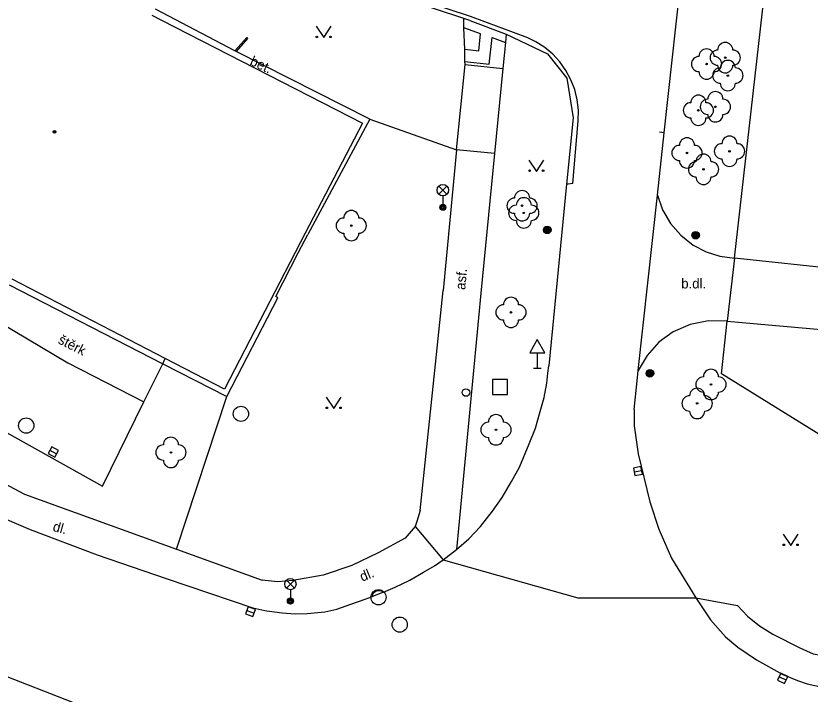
# Model space of a CAD drawing. Extents: x -595546 to -593986, y -1160845 to -1159202.
# Drawn here: x -594158 to -594105.7, y -1160615 to -1160570.3 of the extents above; entities that cross this region are included whole.
import ezdxf

# ---------------------------------------------------------------- set-up
doc = ezdxf.new("R2010")
doc.units = 0
for name, color, linetype in [('Level 22', 7, 'Continuous'), ('Level 25', 7, 'Continuous'), ('Level 26', 7, 'Continuous'), ('Level 27', 7, 'Continuous'), ('Level 28', 7, 'Continuous'), ('Level 33', 7, 'Continuous'), ('Level 34', 7, 'Continuous'), ('Level 36', 7, 'Continuous'), ('Level 39', 7, 'Continuous'), ('Specificka linie pasportu komunikaci', 7, 'Continuous'), ('TM - budovy zdene_ betonove - VP', 7, 'Continuous'), ('TM - chodniky - VP', 7, 'Continuous'), ('TM - komunikace - VP', 7, 'Continuous'), ('TM - plot drateny_ kovovy - VP', 7, 'Continuous'), ('TM - pomocna konstrukcni linie', 7, 'Continuous'), ('TM - popis povrchu', 7, 'Continuous'), ('TM - rozhrani mezi zpev. plochami mezi sebou - VP', 7, 'Continuous'), ('TM - rozhrani ploch obecne - VP', 7, 'Continuous'), ('TM - vjezd na pozemek', 7, 'Continuous'), ('TM - zed operna - VP', 7, 'Continuous')]:
    doc.layers.add(name, color=color, linetype=linetype)

msp = doc.modelspace()

# ---------------------------------------------------------------- linework, layer by layer
at = {"layer": 'Level 22'}
for centre in [(-594111.28, -1160573.08), (-594112.51, -1160573.5), (-594111.11, -1160574.26), (-594113.05, -1160576.55), (-594111.93, -1160576.32), (-594113.8, -1160579.36), (-594111, -1160579.25), (-594112.71, -1160580.44), (-594124.66, -1160582.84), (-594124.55, -1160583.31), (-594135.91, -1160584.15), (-594125.39, -1160589.87), (-594112.22, -1160594.62), (-594113.13, -1160595.87), (-594126.38, -1160597.61), (-594147.79, -1160599.1)]:
    msp.add_circle(centre, 0.05, dxfattribs=at)
for centre, start, end in [((-594111.28, -1160572.58), 0, 180), ((-594112.51, -1160573), 0, 180), ((-594111.78, -1160573.08), 90, 270), ((-594110.78, -1160573.08), 270, 90), ((-594113.01, -1160573.5), 90, 270), ((-594112.01, -1160573.5), 270, 90), ((-594111.11, -1160573.76), 0, 180), ((-594111.61, -1160574.26), 90, 270), ((-594111.28, -1160573.58), 180, 0), ((-594110.61, -1160574.26), 270, 90), ((-594112.51, -1160574), 180, 0), ((-594111.11, -1160574.76), 180, 0), ((-594111.93, -1160575.82), 0, 180), ((-594113.05, -1160576.05), 0, 180), ((-594112.43, -1160576.32), 90, 270), ((-594111.43, -1160576.32), 270, 90), ((-594113.55, -1160576.55), 90, 270), ((-594112.55, -1160576.55), 270, 90), ((-594113.05, -1160577.05), 180, 0), ((-594111.93, -1160576.82), 180, 0), ((-594113.8, -1160578.86), 0, 180), ((-594111, -1160578.75), 0, 180), ((-594114.3, -1160579.36), 90, 270), ((-594113.3, -1160579.36), 270, 90), ((-594111.5, -1160579.25), 90, 270), ((-594110.5, -1160579.25), 270, 90), ((-594112.71, -1160579.94), 0, 180), ((-594113.8, -1160579.86), 180, 0), ((-594113.21, -1160580.44), 90, 270), ((-594112.21, -1160580.44), 270, 90), ((-594111, -1160579.75), 180, 0), ((-594112.71, -1160580.94), 180, 0), ((-594124.66, -1160582.34), 0, 180), ((-594125.16, -1160582.84), 90, 270), ((-594125.05, -1160583.31), 90, 270), ((-594124.55, -1160582.81), 0, 180), ((-594124.16, -1160582.84), 270, 90), ((-594124.05, -1160583.31), 270, 90), ((-594135.91, -1160583.65), 0, 180), ((-594124.66, -1160583.34), 180, 0), ((-594136.41, -1160584.15), 90, 270), ((-594135.41, -1160584.15), 270, 90), ((-594124.55, -1160583.81), 180, 0), ((-594135.91, -1160584.65), 180, 0), ((-594125.39, -1160589.37), 0, 180), ((-594125.89, -1160589.87), 90, 270), ((-594124.89, -1160589.87), 270, 90), ((-594125.39, -1160590.37), 180, 0), ((-594112.22, -1160594.12), 0, 180), ((-594112.72, -1160594.62), 90, 270), ((-594111.72, -1160594.62), 270, 90), ((-594113.63, -1160595.87), 90, 270), ((-594113.13, -1160595.37), 0, 180), ((-594112.22, -1160595.12), 180, 0), ((-594112.63, -1160595.87), 270, 90), ((-594113.13, -1160596.37), 180, 0), ((-594126.38, -1160597.11), 0, 180), ((-594126.88, -1160597.61), 90, 270), ((-594125.88, -1160597.61), 270, 90), ((-594147.79, -1160598.6), 0, 180), ((-594126.38, -1160598.11), 180, 0), ((-594148.29, -1160599.1), 90, 270), ((-594147.29, -1160599.1), 270, 90), ((-594147.79, -1160599.6), 180, 0)]:
    msp.add_arc(centre, 0.5, start, end, dxfattribs=at)
at = {"layer": 'Level 25'}
for centre, radius in [((-594123, -1160584.43), 0.25), ((-594123, -1160584.43), 0.2), ((-594123, -1160584.43), 0.15), ((-594123, -1160584.43), 0.1), ((-594123, -1160584.43), 0.05), ((-594113.23, -1160584.78), 0.25), ((-594113.23, -1160584.78), 0.2), ((-594113.23, -1160584.78), 0.15), ((-594113.23, -1160584.78), 0.1), ((-594113.23, -1160584.78), 0.05), ((-594116.24, -1160593.88), 0.25), ((-594116.24, -1160593.88), 0.2), ((-594116.24, -1160593.88), 0.15), ((-594116.24, -1160593.88), 0.1), ((-594116.24, -1160593.88), 0.05)]:
    msp.add_circle(centre, radius, dxfattribs=at)
at = {"layer": 'Level 26'}
msp.add_lwpolyline([(-594126.62, -1160595.29), (-594125.62, -1160595.29), (-594125.62, -1160594.29), (-594126.62, -1160594.29)], close=True, dxfattribs=at)
at = {"layer": 'Level 27'}
for p, q in [((-594155.759, -1160598.949), (-594155.321, -1160599.191)), ((-594117.275, -1160600.379), (-594116.785, -1160600.281)), ((-594142.785, -1160609.514), (-594142.315, -1160609.686)), ((-594107.725, -1160613.881), (-594107.275, -1160614.099))]:
    msp.add_line(p, q, dxfattribs=at)
for points in [[(-594155.88, -1160599.167), (-594155.443, -1160599.41), (-594155.2, -1160598.973), (-594155.637, -1160598.73)], [(-594117.226, -1160600.624), (-594116.736, -1160600.526), (-594116.834, -1160600.036), (-594117.324, -1160600.134)], [(-594142.871, -1160609.749), (-594142.401, -1160609.921), (-594142.229, -1160609.451), (-594142.699, -1160609.279)], [(-594107.834, -1160614.107), (-594107.383, -1160614.324), (-594107.166, -1160613.873), (-594107.617, -1160613.656)]]:
    msp.add_lwpolyline(points, close=True, dxfattribs=at)
for centre in [(-594143.18, -1160596.56), (-594157.32, -1160597.33), (-594134.12, -1160608.65), (-594132.72, -1160610.45)]:
    msp.add_circle(centre, 0.5, dxfattribs=at)
at = {"layer": 'Level 28'}
msp.add_circle((-594128.36, -1160595.15), 0.25, dxfattribs=at)
at = {"layer": 'Level 33'}
for p, q in [((-594130.145, -1160582.08), (-594129.615, -1160581.55)), ((-594130.145, -1160581.55), (-594129.615, -1160582.08)), ((-594129.88, -1160582.19), (-594129.88, -1160582.94)), ((-594140.185, -1160608.04), (-594139.655, -1160607.51)), ((-594140.185, -1160607.51), (-594139.655, -1160608.04)), ((-594139.92, -1160608.15), (-594139.92, -1160608.9))]:
    msp.add_line(p, q, dxfattribs=at)
for centre, radius in [((-594129.88, -1160581.815), 0.375), ((-594129.88, -1160582.94), 0.2), ((-594129.88, -1160582.94), 0.145), ((-594129.88, -1160582.94), 0.0876), ((-594139.92, -1160607.775), 0.375), ((-594139.92, -1160608.9), 0.2), ((-594139.92, -1160608.9), 0.145), ((-594139.92, -1160608.9), 0.0876)]:
    msp.add_circle(centre, radius, dxfattribs=at)
at = {"layer": 'Level 34'}
for p, q in [((-594123.66, -1160592.532), (-594123.66, -1160593.55)), ((-594123.91, -1160593.55), (-594123.41, -1160593.55))]:
    msp.add_line(p, q, dxfattribs=at)
msp.add_lwpolyline([(-594124.16, -1160592.532), (-594123.16, -1160592.532), (-594123.66, -1160591.666)], close=True, dxfattribs=at)
at = {"layer": 'Level 36'}
for points in [[(-594138.23, -1160571.01), (-594137.73, -1160571.76), (-594137.23, -1160571.01)], [(-594124.22, -1160579.83), (-594123.72, -1160580.58), (-594123.22, -1160579.83)], [(-594137.57, -1160595.46), (-594137.07, -1160596.21), (-594136.57, -1160595.46)], [(-594107.47, -1160604.49), (-594106.97, -1160605.24), (-594106.47, -1160604.49)]]:
    msp.add_lwpolyline(points, dxfattribs=at)
for centre in [(-594138.18, -1160571.71), (-594137.281, -1160571.71), (-594124.17, -1160580.53), (-594123.271, -1160580.53), (-594137.52, -1160596.16), (-594136.621, -1160596.16), (-594107.42, -1160605.19), (-594106.521, -1160605.19)]:
    msp.add_circle(centre, 0.05, dxfattribs=at)
at = {"layer": 'Level 39'}
for radius in [0.09, 0.0398]:
    msp.add_circle((-594155.46, -1160577.97), radius, dxfattribs=at)
at = {"layer": 'Specificka linie pasportu komunikaci'}
for points in [[(-594128.05, -1160570.37), (-594134.13, -1160568.34)], [(-594121.32, -1160581.38), (-594120.96, -1160577.24), (-594120.95, -1160576.55), (-594121.03, -1160575.86), (-594121.19, -1160575.18), (-594121.44, -1160574.53), (-594121.77, -1160573.92), (-594122.17, -1160573.36), (-594122.64, -1160572.85), (-594123.17, -1160572.4), (-594123.76, -1160572.03), (-594124.28, -1160571.77), (-594128.05, -1160570.37)], [(-594115.3, -1160578.03), (-594115.61, -1160578)], [(-594126.48, -1160579.39), (-594128.97, -1160579.16)], [(-594121.32, -1160581.38), (-594121.63, -1160581.41), (-594121.73, -1160581.42)], [(-594147.43, -1160605.48), (-594144.11, -1160595.42)], [(-594133.79, -1160608.3), (-594134.52, -1160608.59)]]:
    msp.add_lwpolyline(points, dxfattribs=at)
at = {"layer": 'TM - budovy zdene_ betonove - VP'}
for points in [[(-594149.04, -1160570.28), (-594148.41, -1160570.6)], [(-594148.41, -1160570.6), (-594135.18, -1160577.4)], [(-594135.18, -1160577.4), (-594138.94, -1160584.65), (-594144.27, -1160594.92)], [(-594148.16, -1160592.91), (-594158.25, -1160587.69)], [(-594144.27, -1160594.92), (-594148.16, -1160592.91)]]:
    msp.add_lwpolyline(points, dxfattribs=at)
at = {"layer": 'TM - chodniky - VP'}
for points in [[(-594128.49, -1160571.12), (-594128.49, -1160570.5)], [(-594128.44, -1160572.53), (-594128.49, -1160571.12)], [(-594125.71, -1160571.52), (-594125.76, -1160572.08)], [(-594125.76, -1160572.08), (-594125.93, -1160573.8)], [(-594128.43, -1160573.33), (-594128.44, -1160572.74), (-594128.44, -1160572.53)], [(-594128.41, -1160573.54), (-594128.43, -1160573.33)], [(-594128.97, -1160579.16), (-594128.41, -1160573.54)], [(-594125.93, -1160573.8), (-594126.48, -1160579.39)], [(-594128.97, -1160579.16), (-594129.85, -1160588.43)], [(-594126.48, -1160579.39), (-594127.38, -1160588.6), (-594127.84, -1160593.49)], [(-594115.75, -1160582.14), (-594115.41, -1160583.12), (-594114.89, -1160584.01), (-594114.2, -1160584.79), (-594113.39, -1160585.43), (-594112.54, -1160585.87), (-594111.63, -1160586.16), (-594110.68, -1160586.29)], [(-594103.66, -1160587.05), (-594110.68, -1160586.29)], [(-594130.36, -1160593.29), (-594129.85, -1160588.43)], [(-594111.15, -1160590.45), (-594112.38, -1160590.42), (-594113.59, -1160590.66), (-594114.72, -1160591.16), (-594115.65, -1160591.84), (-594116.43, -1160592.7), (-594117.01, -1160593.7)], [(-594111.15, -1160590.45), (-594103.74, -1160591.11)], [(-594149.58, -1160595.77), (-594148.33, -1160593.25)], [(-594148.33, -1160593.25), (-594148.16, -1160592.91)], [(-594131.37, -1160602.93), (-594130.36, -1160593.29)], [(-594127.84, -1160593.49), (-594128.98, -1160605.5)], [(-594166.47, -1160597.03), (-594157.44, -1160601.84)], [(-594157.44, -1160601.84), (-594147.43, -1160605.48)], [(-594131.37, -1160602.93), (-594131.6, -1160603.66)], [(-594131.6, -1160603.66), (-594131.7, -1160603.99)], [(-594131.7, -1160603.99), (-594132.37, -1160604.76), (-594134.13, -1160605.71), (-594135.87, -1160606.55), (-594137.77, -1160607.18), (-594139.76, -1160607.55), (-594140.77, -1160607.62), (-594141.79, -1160607.53)], [(-594147.43, -1160605.48), (-594141.79, -1160607.53)], [(-594113.22, -1160608.69), (-594110.48, -1160609.18)], [(-594110.48, -1160609.18), (-594109.82, -1160609.89), (-594109.03, -1160610.54), (-594108.14, -1160611.07), (-594106.37, -1160611.98), (-594105.48, -1160612.37), (-594103.47, -1160612.72), (-594097.8, -1160613.17)]]:
    msp.add_lwpolyline(points, dxfattribs=at)
at = {"layer": 'TM - komunikace - VP'}
for points in [[(-594115.3, -1160578.03), (-594114.01, -1160566.24)], [(-594128.49, -1160570.5), (-594134.22, -1160568.59)], [(-594128.11, -1160570.63), (-594128.49, -1160570.5)], [(-594128.11, -1160570.63), (-594125.71, -1160571.52)], [(-594125.71, -1160571.52), (-594122.99, -1160572.82)], [(-594122.99, -1160572.82), (-594121.72, -1160574.43)], [(-594121.72, -1160574.43), (-594121.3, -1160577.04)], [(-594121.3, -1160577.04), (-594121.73, -1160581.42)], [(-594115.75, -1160582.14), (-594115.3, -1160578.03)], [(-594121.73, -1160581.42), (-594122.9, -1160593.4)], [(-594117.01, -1160593.7), (-594115.75, -1160582.14)], [(-594163.49, -1160587.91), (-594154.59, -1160593.19), (-594149.58, -1160595.77)], [(-594168.22, -1160592.23), (-594163.67, -1160594.97), (-594152.3, -1160601.33)], [(-594122.96, -1160593.87), (-594122.9, -1160593.4)], [(-594117.08, -1160594.37), (-594117.01, -1160593.7)], [(-594128.98, -1160605.5), (-594128.17, -1160604.8), (-594127.4, -1160603.98), (-594126.6, -1160602.97), (-594125.97, -1160602.08), (-594125.35, -1160601.02), (-594124.84, -1160600.08), (-594124.19, -1160598.54), (-594123.78, -1160597.5), (-594123.52, -1160596.56), (-594123.21, -1160595.48), (-594123.04, -1160594.54), (-594122.96, -1160593.87)], [(-594117.28, -1160596.27), (-594117.08, -1160594.37)], [(-594152.3, -1160601.33), (-594149.58, -1160595.77)], [(-594117.28, -1160596.27), (-594117.28, -1160597.35), (-594117.02, -1160599.19), (-594116.25, -1160602.35), (-594115.66, -1160604.15), (-594114.82, -1160606.08), (-594113.22, -1160608.69)], [(-594164.82, -1160600.78), (-594161.81, -1160602.15), (-594157.07, -1160604.17), (-594152.65, -1160605.86), (-594148.11, -1160607.41)], [(-594129.86, -1160606.17), (-594128.98, -1160605.5)], [(-594133.79, -1160608.3), (-594133.03, -1160607.98), (-594132.06, -1160607.52), (-594131.15, -1160607), (-594130.43, -1160606.58), (-594129.86, -1160606.17)], [(-594148.11, -1160607.41), (-594142.4, -1160609.34)], [(-594134.52, -1160608.59), (-594134.5, -1160608.49), (-594134.46, -1160608.39), (-594134.37, -1160608.29), (-594134.28, -1160608.23), (-594134.19, -1160608.2), (-594134.1, -1160608.19), (-594133.98, -1160608.2), (-594133.89, -1160608.23), (-594133.79, -1160608.3)], [(-594135.94, -1160609.1), (-594134.99, -1160608.78), (-594134.52, -1160608.59)], [(-594113.22, -1160608.69), (-594112.25, -1160610.13), (-594111.26, -1160611.26), (-594110.46, -1160611.94), (-594109.22, -1160612.76), (-594107.48, -1160613.74), (-594106.53, -1160614.14), (-594105.89, -1160614.35), (-594104.57, -1160614.63), (-594102.59, -1160614.87), (-594097.49, -1160615.23), (-594089.65, -1160615.71), (-594083.65, -1160615.78), (-594077.65, -1160615.63), (-594068.52, -1160614.98)], [(-594142.4, -1160609.34), (-594141.61, -1160609.52)], [(-594141.61, -1160609.52), (-594141.48, -1160609.55), (-594140.47, -1160609.67), (-594139.61, -1160609.74), (-594138.81, -1160609.71), (-594137.66, -1160609.6), (-594136.86, -1160609.43), (-594135.94, -1160609.1)]]:
    msp.add_lwpolyline(points, dxfattribs=at)
at = {"layer": 'TM - plot drateny_ kovovy - VP'}
for points in [[(-594110.68, -1160586.29), (-594105.02, -1160536.46)], [(-594111.52, -1160593.92), (-594111.15, -1160590.45)], [(-594104.19, -1160598.46), (-594111.52, -1160593.92)]]:
    msp.add_lwpolyline(points, dxfattribs=at)
at = {"layer": 'TM - pomocna konstrukcni linie'}
for points in [[(-594142.8, -1160571.76), (-594142.74, -1160571.81), (-594143.5, -1160572.67)], [(-594134.68, -1160577.14), (-594128.97, -1160579.16)]]:
    msp.add_lwpolyline(points, dxfattribs=at)
at = {"layer": 'TM - rozhrani mezi zpev. plochami mezi sebou - VP'}
for points in [[(-594128.44, -1160572.53), (-594127.51, -1160572.63), (-594127.4, -1160571.51), (-594128.2, -1160571.22), (-594128.49, -1160571.12)], [(-594128.43, -1160573.33), (-594126.82, -1160573.51), (-594126.64, -1160571.76), (-594125.76, -1160572.08)], [(-594128.41, -1160573.54), (-594125.93, -1160573.8)], [(-594131.7, -1160603.99), (-594129.86, -1160606.17)]]:
    msp.add_lwpolyline(points, dxfattribs=at)
at = {"layer": 'TM - rozhrani ploch obecne - VP'}
for points in [[(-594143.59, -1160572.62), (-594148.81, -1160569.89)], [(-594143.5, -1160572.67), (-594143.59, -1160572.62)], [(-594134.68, -1160577.14), (-594143.5, -1160572.67)], [(-594134.68, -1160577.14), (-594138.78, -1160584.73)], [(-594139.41, -1160585.95), (-594138.78, -1160584.73)], [(-594144.11, -1160595.42), (-594140.74, -1160588.9), (-594140.89, -1160588.82), (-594139.41, -1160585.95)], [(-594158.44, -1160588.06), (-594148.33, -1160593.25)], [(-594148.33, -1160593.25), (-594144.11, -1160595.42)], [(-594181.85, -1160603.13), (-594176.11, -1160606.48), (-594168.57, -1160609.99), (-594146.75, -1160618.51), (-594141.6, -1160619.95)], [(-594129.86, -1160606.17), (-594121, -1160608.68), (-594113.22, -1160608.69)]]:
    msp.add_lwpolyline(points, dxfattribs=at)
at = {"layer": 'TM - vjezd na pozemek'}
msp.add_lwpolyline([(-594110.68, -1160586.29), (-594111.15, -1160590.45)], dxfattribs=at)
at = {"layer": 'TM - zed operna - VP'}
msp.add_lwpolyline([(-594143.59, -1160572.62), (-594142.8, -1160571.76)], dxfattribs=at)

# ---------------------------------------------------------------- texts
at = {"layer": 'TM - popis povrchu'}
for s, rotation, p in [('bet.', 335.1196, (-594142.64, -1160573.53)), ('asf.', 85.004, (-594128.41, -1160588.4)), ('štěrk', 333.1005, (-594155.28, -1160591.88)), ('dl.', 344.4323, (-594155.62, -1160604.26)), ('dl.', 22.5431, (-594135.19, -1160607.63))]:
    msp.add_text(s, height=0.65, rotation=rotation, dxfattribs=at).set_placement(p)
msp.add_text('b.dl.', height=0.65, dxfattribs=at).set_placement((-594114.18, -1160588.29))

doc.saveas('drawing.dxf')
